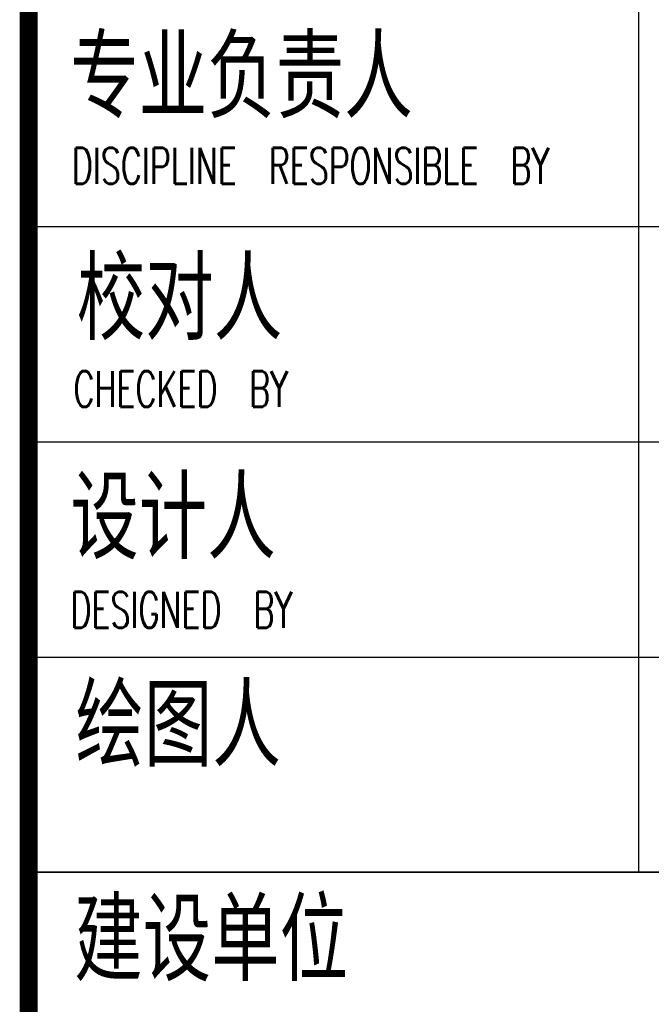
# Model space of a CAD drawing. Extents: x 1779708 to 7299578, y -1121471 to 88434.
# Tile 667 of 1056: x 6086169 to 6087931, y -964418 to -961673. Entities that reach past the tile are written whole.
import ezdxf

# ---------------------------------------------------------------- set-up
doc = ezdxf.new("R2010")
doc.units = 0
doc.header["$LTSCALE"] = 1000
doc.header["$MEASUREMENT"] = 0
for name, color, linetype in [('PUB_TITLE', 4, 'CONTINUOUS'), ('可见线', 6, 'CONTINUOUS'), ('通-图框－文字', 4, 'CONTINUOUS')]:
    doc.layers.add(name, color=color, linetype=linetype)
doc.styles.add('dim_font', font='SIMPLEX.shx', dxfattribs={"width": 0.8})
doc.styles.add('仿宋', font='txt', dxfattribs={"width": 0.7})

# ---------------------------------------------------------------- blocks, each defined once
blk = doc.blocks.new('A$C3D8761CE')
at = {"layer": 'PUB_TITLE'}
for p, q in [((76100, 23200), (83100, 23200)), ((76100, 22000), (83100, 22000)), ((76100, 20800), (83100, 20800)), ((83100, 19600), (76100, 19600))]:
    blk.add_line(p, q, dxfattribs=at)
at = {"layer": 'PUB_TITLE', "const_width": 100}
blk.add_lwpolyline([(76100, 58400), (76100, 1000)], dxfattribs=at)
at = {"layer": 'PUB_TITLE'}
for points in [[(79500, 28000), (79500, 19600)], [(76100, 19600), (83100, 19600)]]:
    blk.add_lwpolyline(points, dxfattribs=at)
at = {"layer": '通-图框－文字', "style": '仿宋', "width": 0.7}
for s, p in [('专业负责人', (76331.8, 23848.7)), ('校对人', (76368.5, 22611.4)), ('设计人', (76332, 21390.2)), ('绘图人', (76360.7, 20232.8)), ('建设单位', (76353.7, 19036.7))]:
    blk.add_text(s, height=400, dxfattribs=at).set_placement(p)
at = {"layer": '通-图框－文字', "color": 4, "style": 'dim_font', "width": 0.65}
for s, p in [('DISCIPLINE  RESPONSIBLE  BY', (76341.2, 23439)), ('CHECKED  BY', (76349.8, 22194.6)), ('DESIGNED  BY', (76333.8, 20963.6))]:
    blk.add_text(s, height=200, dxfattribs=at).set_placement(p)

msp = doc.modelspace()

# ---------------------------------------------------------------- block references
at = {"layer": '可见线', "xscale": 0.5, "yscale": 0.5, "zscale": 0.5}
msp.add_blockref('A$C3D8761CE', (6048144.5, -973850.2), dxfattribs=at)

doc.saveas('drawing.dxf')
